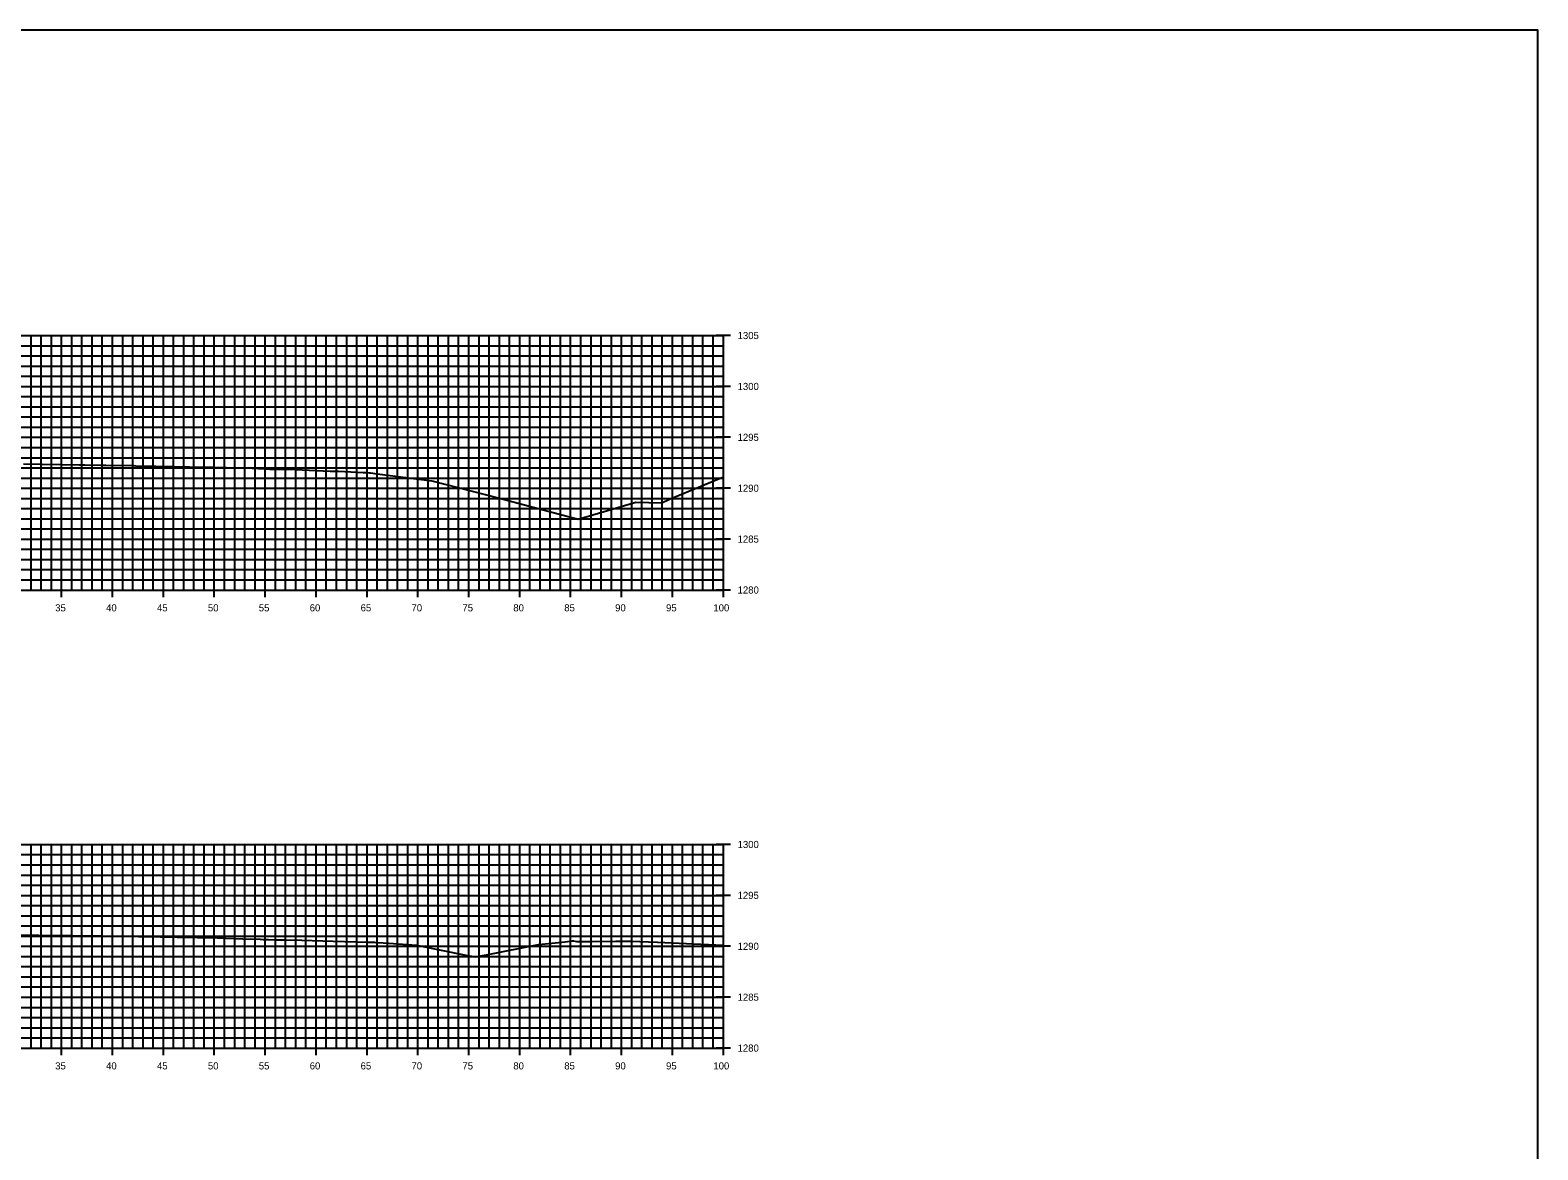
# Model space of a CAD drawing. Extents: x 674939 to 678919, y 750652 to 765176.
# Drawn here: x 677970.4 to 678118.5, y 757702.6 to 757812.6 of the extents above; entities that cross this region are included whole.
import ezdxf

# ---------------------------------------------------------------- set-up
doc = ezdxf.new("R2010")
doc.units = 0
for name, color, linetype in [('R_Axis', 7, 'Continuous'), ('R_Axis Annot', 7, 'Continuous'), ('R_Exist Surface', 7, 'Continuous'), ('R_Grid', 7, 'Continuous'), ('R_No Plot', 7, 'Continuous')]:
    doc.layers.add(name, color=color, linetype=linetype)

msp = doc.modelspace()

# ---------------------------------------------------------------- linework, layer by layer
at = {"layer": 'R_Axis'}
for p, q in [((678039.23, 757782.55), (678037.83, 757782.55)), ((678038.53, 757757.55), (678038.53, 757782.55)), ((678039.23, 757777.55), (678037.83, 757777.55)), ((678039.23, 757772.55), (678037.83, 757772.55)), ((678039.23, 757767.55), (678037.83, 757767.55)), ((678039.23, 757762.55), (678037.83, 757762.55)), ((677973.53, 757756.85), (677973.53, 757758.25)), ((677978.53, 757756.85), (677978.53, 757758.25)), ((677983.53, 757756.85), (677983.53, 757758.25)), ((677988.53, 757756.85), (677988.53, 757758.25)), ((677993.53, 757756.85), (677993.53, 757758.25)), ((677998.53, 757756.85), (677998.53, 757758.25)), ((678003.53, 757756.85), (678003.53, 757758.25)), ((678008.53, 757756.85), (678008.53, 757758.25)), ((678013.53, 757756.85), (678013.53, 757758.25)), ((678018.53, 757756.85), (678018.53, 757758.25)), ((678023.53, 757756.85), (678023.53, 757758.25)), ((678028.53, 757756.85), (678028.53, 757758.25)), ((678033.53, 757756.85), (678033.53, 757758.25)), ((678038.53, 757756.85), (678038.53, 757758.25)), ((677838.53, 757757.55), (678038.53, 757757.55)), ((678039.23, 757757.55), (678037.83, 757757.55)), ((678039.23, 757732.55), (678037.83, 757732.55)), ((678038.53, 757712.55), (678038.53, 757732.55)), ((678039.23, 757727.55), (678037.83, 757727.55)), ((678039.23, 757722.55), (678037.83, 757722.55)), ((678039.23, 757717.55), (678037.83, 757717.55)), ((677838.53, 757712.55), (678038.53, 757712.55)), ((677973.53, 757711.85), (677973.53, 757713.25)), ((677978.53, 757711.85), (677978.53, 757713.25)), ((677983.53, 757711.85), (677983.53, 757713.25)), ((677988.53, 757711.85), (677988.53, 757713.25)), ((677993.53, 757711.85), (677993.53, 757713.25)), ((677998.53, 757711.85), (677998.53, 757713.25)), ((678003.53, 757711.85), (678003.53, 757713.25)), ((678008.53, 757711.85), (678008.53, 757713.25)), ((678013.53, 757711.85), (678013.53, 757713.25)), ((678018.53, 757711.85), (678018.53, 757713.25)), ((678023.53, 757711.85), (678023.53, 757713.25)), ((678028.53, 757711.85), (678028.53, 757713.25)), ((678033.53, 757711.85), (678033.53, 757713.25)), ((678039.23, 757712.55), (678037.83, 757712.55)), ((678038.53, 757711.85), (678038.53, 757713.25))]:
    msp.add_line(p, q, dxfattribs=at)
at = {"layer": 'R_Exist Surface'}
for points in [[(677969.79, 757769.95), (677975.3, 757769.86), (677975.82, 757769.85), (677977.37, 757769.82), (677977.87, 757769.82), (677980.63, 757769.77), (677980.98, 757769.73), (677981.06, 757769.73), (677982.44, 757769.73), (677982.77, 757769.73), (677987.77, 757769.63), (677988.46, 757769.61), (677992.25, 757769.51), (677992.83, 757769.49), (677992.84, 757769.49), (677992.9, 757769.48), (677993, 757769.48), (677993.98, 757769.42), (677994.22, 757769.42), (677995.78, 757769.41), (677999.92, 757769.24), (678000.74, 757769.21), (678003.16, 757769.11), (678003.43, 757769.09), (678003.78, 757769.07), (678003.83, 757769.06), (678003.86, 757769.07), (678004.53, 757768.97), (678009.91, 757768.29), (678016.55, 757766.58), (678024.27, 757764.51), (678029.92, 757766.18), (678032.49, 757766.12), (678033.23, 757766.46), (678038.53, 757768.67)], [(677969.3, 757723.68), (677971.28, 757723.65), (677977.58, 757723.56), (677979.28, 757723.53), (677981.07, 757723.51), (677981.5, 757723.5), (677984.88, 757723.44), (677988.84, 757723.37), (677991.33, 757723.29), (677993.02, 757723.24), (677993.07, 757723.24), (677993.34, 757723.23), (677993.85, 757723.21), (677994.59, 757723.19), (677995.53, 757723.18), (677997.12, 757723.16), (678000.21, 757723.06), (678002.45, 757723), (678003.62, 757722.96), (678004.27, 757722.94), (678004.41, 757722.93), (678004.56, 757722.92), (678005.66, 757722.87), (678008.38, 757722.65), (678013.24, 757721.68), (678014.15, 757721.51), (678015.27, 757721.72), (678020.36, 757722.74), (678022.98, 757723), (678023.69, 757723.09), (678023.82, 757723.07), (678024.09, 757723.02), (678025.63, 757723.03), (678027.96, 757723.04), (678028.25, 757723.04), (678028.65, 757723.05), (678029.43, 757723.04), (678032.07, 757722.94), (678036.32, 757722.77), (678038.53, 757722.66)]]:
    msp.add_lwpolyline(points, dxfattribs=at)
at = {"layer": 'R_Grid'}
for p, q in [((677838.53, 757782.55), (678038.53, 757782.55)), ((677970.53, 757757.55), (677970.53, 757782.55)), ((677971.53, 757757.55), (677971.53, 757782.55)), ((677972.53, 757757.55), (677972.53, 757782.55)), ((677973.53, 757757.55), (677973.53, 757782.55)), ((677974.53, 757757.55), (677974.53, 757782.55)), ((677975.53, 757757.55), (677975.53, 757782.55)), ((677976.53, 757757.55), (677976.53, 757782.55)), ((677977.53, 757757.55), (677977.53, 757782.55)), ((677978.53, 757757.55), (677978.53, 757782.55)), ((677979.53, 757757.55), (677979.53, 757782.55)), ((677980.53, 757757.55), (677980.53, 757782.55)), ((677981.53, 757757.55), (677981.53, 757782.55)), ((677982.53, 757757.55), (677982.53, 757782.55)), ((677983.53, 757757.55), (677983.53, 757782.55)), ((677984.53, 757757.55), (677984.53, 757782.55)), ((677985.53, 757757.55), (677985.53, 757782.55)), ((677986.53, 757757.55), (677986.53, 757782.55)), ((677987.53, 757757.55), (677987.53, 757782.55)), ((677988.53, 757757.55), (677988.53, 757782.55)), ((677989.53, 757757.55), (677989.53, 757782.55)), ((677990.53, 757757.55), (677990.53, 757782.55)), ((677991.53, 757757.55), (677991.53, 757782.55)), ((677992.53, 757757.55), (677992.53, 757782.55)), ((677993.53, 757757.55), (677993.53, 757782.55)), ((677994.53, 757757.55), (677994.53, 757782.55)), ((677995.53, 757757.55), (677995.53, 757782.55)), ((677996.53, 757757.55), (677996.53, 757782.55)), ((677997.53, 757757.55), (677997.53, 757782.55)), ((677998.53, 757757.55), (677998.53, 757782.55)), ((677999.53, 757757.55), (677999.53, 757782.55)), ((678000.53, 757757.55), (678000.53, 757782.55)), ((678001.53, 757757.55), (678001.53, 757782.55)), ((678002.53, 757757.55), (678002.53, 757782.55)), ((678003.53, 757757.55), (678003.53, 757782.55)), ((678004.53, 757757.55), (678004.53, 757782.55)), ((678005.53, 757757.55), (678005.53, 757782.55)), ((678006.53, 757757.55), (678006.53, 757782.55)), ((678007.53, 757757.55), (678007.53, 757782.55)), ((678008.53, 757757.55), (678008.53, 757782.55)), ((678009.53, 757757.55), (678009.53, 757782.55)), ((678010.53, 757757.55), (678010.53, 757782.55)), ((678011.53, 757757.55), (678011.53, 757782.55)), ((678012.53, 757757.55), (678012.53, 757782.55)), ((678013.53, 757757.55), (678013.53, 757782.55)), ((678014.53, 757757.55), (678014.53, 757782.55)), ((678015.53, 757757.55), (678015.53, 757782.55)), ((678016.53, 757757.55), (678016.53, 757782.55)), ((678017.53, 757757.55), (678017.53, 757782.55)), ((678018.53, 757757.55), (678018.53, 757782.55)), ((678019.53, 757757.55), (678019.53, 757782.55)), ((678020.53, 757757.55), (678020.53, 757782.55)), ((678021.53, 757757.55), (678021.53, 757782.55)), ((678022.53, 757757.55), (678022.53, 757782.55)), ((678023.53, 757757.55), (678023.53, 757782.55)), ((678024.53, 757757.55), (678024.53, 757782.55)), ((678025.53, 757757.55), (678025.53, 757782.55)), ((678026.53, 757757.55), (678026.53, 757782.55)), ((678027.53, 757757.55), (678027.53, 757782.55)), ((678028.53, 757757.55), (678028.53, 757782.55)), ((678029.53, 757757.55), (678029.53, 757782.55)), ((678030.53, 757757.55), (678030.53, 757782.55)), ((678031.53, 757757.55), (678031.53, 757782.55)), ((678032.53, 757757.55), (678032.53, 757782.55)), ((678033.53, 757757.55), (678033.53, 757782.55)), ((678034.53, 757757.55), (678034.53, 757782.55)), ((678035.53, 757757.55), (678035.53, 757782.55)), ((678036.53, 757757.55), (678036.53, 757782.55)), ((678037.53, 757757.55), (678037.53, 757782.55)), ((678038.53, 757757.55), (678038.53, 757782.55)), ((677838.53, 757781.55), (678038.53, 757781.55)), ((677838.53, 757780.55), (678038.53, 757780.55)), ((677838.53, 757779.55), (678038.53, 757779.55)), ((677838.53, 757778.55), (678038.53, 757778.55)), ((677838.53, 757777.55), (678038.53, 757777.55)), ((677838.53, 757776.55), (678038.53, 757776.55)), ((677838.53, 757775.55), (678038.53, 757775.55)), ((677838.53, 757774.55), (678038.53, 757774.55)), ((677838.53, 757773.55), (678038.53, 757773.55)), ((677838.53, 757772.55), (678038.53, 757772.55)), ((677838.53, 757771.55), (678038.53, 757771.55)), ((677838.53, 757770.55), (678038.53, 757770.55)), ((677838.53, 757769.55), (678038.53, 757769.55)), ((677838.53, 757768.55), (678038.53, 757768.55)), ((677838.53, 757767.55), (678038.53, 757767.55)), ((677838.53, 757766.55), (678038.53, 757766.55)), ((677838.53, 757765.55), (678038.53, 757765.55)), ((677838.53, 757764.55), (678038.53, 757764.55)), ((677838.53, 757763.55), (678038.53, 757763.55)), ((677838.53, 757762.55), (678038.53, 757762.55)), ((677838.53, 757761.55), (678038.53, 757761.55)), ((677838.53, 757760.55), (678038.53, 757760.55)), ((677838.53, 757759.55), (678038.53, 757759.55)), ((677838.53, 757758.55), (678038.53, 757758.55)), ((677838.53, 757757.55), (678038.53, 757757.55)), ((677838.53, 757732.55), (678038.53, 757732.55)), ((677970.53, 757712.55), (677970.53, 757732.55)), ((677971.53, 757712.55), (677971.53, 757732.55)), ((677972.53, 757712.55), (677972.53, 757732.55)), ((677973.53, 757712.55), (677973.53, 757732.55)), ((677974.53, 757712.55), (677974.53, 757732.55)), ((677975.53, 757712.55), (677975.53, 757732.55)), ((677976.53, 757712.55), (677976.53, 757732.55)), ((677977.53, 757712.55), (677977.53, 757732.55)), ((677978.53, 757712.55), (677978.53, 757732.55)), ((677979.53, 757712.55), (677979.53, 757732.55)), ((677980.53, 757712.55), (677980.53, 757732.55)), ((677981.53, 757712.55), (677981.53, 757732.55)), ((677982.53, 757712.55), (677982.53, 757732.55)), ((677983.53, 757712.55), (677983.53, 757732.55)), ((677984.53, 757712.55), (677984.53, 757732.55)), ((677985.53, 757712.55), (677985.53, 757732.55)), ((677986.53, 757712.55), (677986.53, 757732.55)), ((677987.53, 757712.55), (677987.53, 757732.55)), ((677988.53, 757712.55), (677988.53, 757732.55)), ((677989.53, 757712.55), (677989.53, 757732.55)), ((677990.53, 757712.55), (677990.53, 757732.55)), ((677991.53, 757712.55), (677991.53, 757732.55)), ((677992.53, 757712.55), (677992.53, 757732.55)), ((677993.53, 757712.55), (677993.53, 757732.55)), ((677994.53, 757712.55), (677994.53, 757732.55)), ((677995.53, 757712.55), (677995.53, 757732.55)), ((677996.53, 757712.55), (677996.53, 757732.55)), ((677997.53, 757712.55), (677997.53, 757732.55)), ((677998.53, 757712.55), (677998.53, 757732.55)), ((677999.53, 757712.55), (677999.53, 757732.55)), ((678000.53, 757712.55), (678000.53, 757732.55)), ((678001.53, 757712.55), (678001.53, 757732.55)), ((678002.53, 757712.55), (678002.53, 757732.55)), ((678003.53, 757712.55), (678003.53, 757732.55)), ((678004.53, 757712.55), (678004.53, 757732.55)), ((678005.53, 757712.55), (678005.53, 757732.55)), ((678006.53, 757712.55), (678006.53, 757732.55)), ((678007.53, 757712.55), (678007.53, 757732.55)), ((678008.53, 757712.55), (678008.53, 757732.55)), ((678009.53, 757712.55), (678009.53, 757732.55)), ((678010.53, 757712.55), (678010.53, 757732.55)), ((678011.53, 757712.55), (678011.53, 757732.55)), ((678012.53, 757712.55), (678012.53, 757732.55)), ((678013.53, 757712.55), (678013.53, 757732.55)), ((678014.53, 757712.55), (678014.53, 757732.55)), ((678015.53, 757712.55), (678015.53, 757732.55)), ((678016.53, 757712.55), (678016.53, 757732.55)), ((678017.53, 757712.55), (678017.53, 757732.55)), ((678018.53, 757712.55), (678018.53, 757732.55)), ((678019.53, 757712.55), (678019.53, 757732.55)), ((678020.53, 757712.55), (678020.53, 757732.55)), ((678021.53, 757712.55), (678021.53, 757732.55)), ((678022.53, 757712.55), (678022.53, 757732.55)), ((678023.53, 757712.55), (678023.53, 757732.55)), ((678024.53, 757712.55), (678024.53, 757732.55)), ((678025.53, 757712.55), (678025.53, 757732.55)), ((678026.53, 757712.55), (678026.53, 757732.55)), ((678027.53, 757712.55), (678027.53, 757732.55)), ((678028.53, 757712.55), (678028.53, 757732.55)), ((678029.53, 757712.55), (678029.53, 757732.55)), ((678030.53, 757712.55), (678030.53, 757732.55)), ((678031.53, 757712.55), (678031.53, 757732.55)), ((678032.53, 757712.55), (678032.53, 757732.55)), ((678033.53, 757712.55), (678033.53, 757732.55)), ((678034.53, 757712.55), (678034.53, 757732.55)), ((678035.53, 757712.55), (678035.53, 757732.55)), ((678036.53, 757712.55), (678036.53, 757732.55)), ((678037.53, 757712.55), (678037.53, 757732.55)), ((678038.53, 757712.55), (678038.53, 757732.55)), ((677838.53, 757731.55), (678038.53, 757731.55)), ((677838.53, 757730.55), (678038.53, 757730.55)), ((677838.53, 757729.55), (678038.53, 757729.55)), ((677838.53, 757728.55), (678038.53, 757728.55)), ((677838.53, 757727.55), (678038.53, 757727.55)), ((677838.53, 757726.55), (678038.53, 757726.55)), ((677838.53, 757725.55), (678038.53, 757725.55)), ((677838.53, 757724.55), (678038.53, 757724.55)), ((677838.53, 757723.55), (678038.53, 757723.55)), ((677838.53, 757722.55), (678038.53, 757722.55)), ((677838.53, 757721.55), (678038.53, 757721.55)), ((677838.53, 757720.55), (678038.53, 757720.55)), ((677838.53, 757719.55), (678038.53, 757719.55)), ((677838.53, 757718.55), (678038.53, 757718.55)), ((677838.53, 757717.55), (678038.53, 757717.55)), ((677838.53, 757716.55), (678038.53, 757716.55)), ((677838.53, 757715.55), (678038.53, 757715.55)), ((677838.53, 757714.55), (678038.53, 757714.55)), ((677838.53, 757713.55), (678038.53, 757713.55)), ((677838.53, 757712.55), (678038.53, 757712.55))]:
    msp.add_line(p, q, dxfattribs=at)
at = {"layer": 'R_No Plot'}
msp.add_lwpolyline([(677778.53, 757592.55), (678118.53, 757592.55), (678118.53, 757812.55), (677778.53, 757812.55)], close=True, dxfattribs=at)

# ---------------------------------------------------------------- texts
at = {"layer": 'R_Axis Annot'}
for s, p in [('1305', (678039.93, 757782.2)), ('1300', (678039.93, 757777.2)), ('1295', (678039.93, 757772.2)), ('1290', (678039.93, 757767.2)), ('1285', (678039.93, 757762.2)), ('1280', (678039.93, 757757.2)), ('35', (677972.9, 757755.45)), ('40', (677977.9, 757755.45)), ('45', (677982.9, 757755.45)), ('50', (677987.9, 757755.45)), ('55', (677992.9, 757755.45)), ('60', (677997.9, 757755.45)), ('65', (678002.9, 757755.45)), ('70', (678007.9, 757755.45)), ('75', (678012.9, 757755.45)), ('80', (678017.9, 757755.45)), ('85', (678022.9, 757755.45)), ('90', (678027.9, 757755.45)), ('95', (678032.9, 757755.45)), ('100', (678037.55, 757755.45)), ('1300', (678039.93, 757732.2)), ('1295', (678039.93, 757727.2)), ('1290', (678039.93, 757722.2)), ('1285', (678039.93, 757717.2)), ('1280', (678039.93, 757712.2)), ('35', (677972.9, 757710.45)), ('40', (677977.9, 757710.45)), ('45', (677982.9, 757710.45)), ('50', (677987.9, 757710.45)), ('55', (677992.9, 757710.45)), ('60', (677997.9, 757710.45)), ('65', (678002.9, 757710.45)), ('70', (678007.9, 757710.45)), ('75', (678012.9, 757710.45)), ('80', (678017.9, 757710.45)), ('85', (678022.9, 757710.45)), ('90', (678027.9, 757710.45)), ('95', (678032.9, 757710.45)), ('100', (678037.55, 757710.45))]:
    msp.add_text(s, height=0.7, dxfattribs=at).set_placement(p)

doc.saveas('drawing.dxf')
